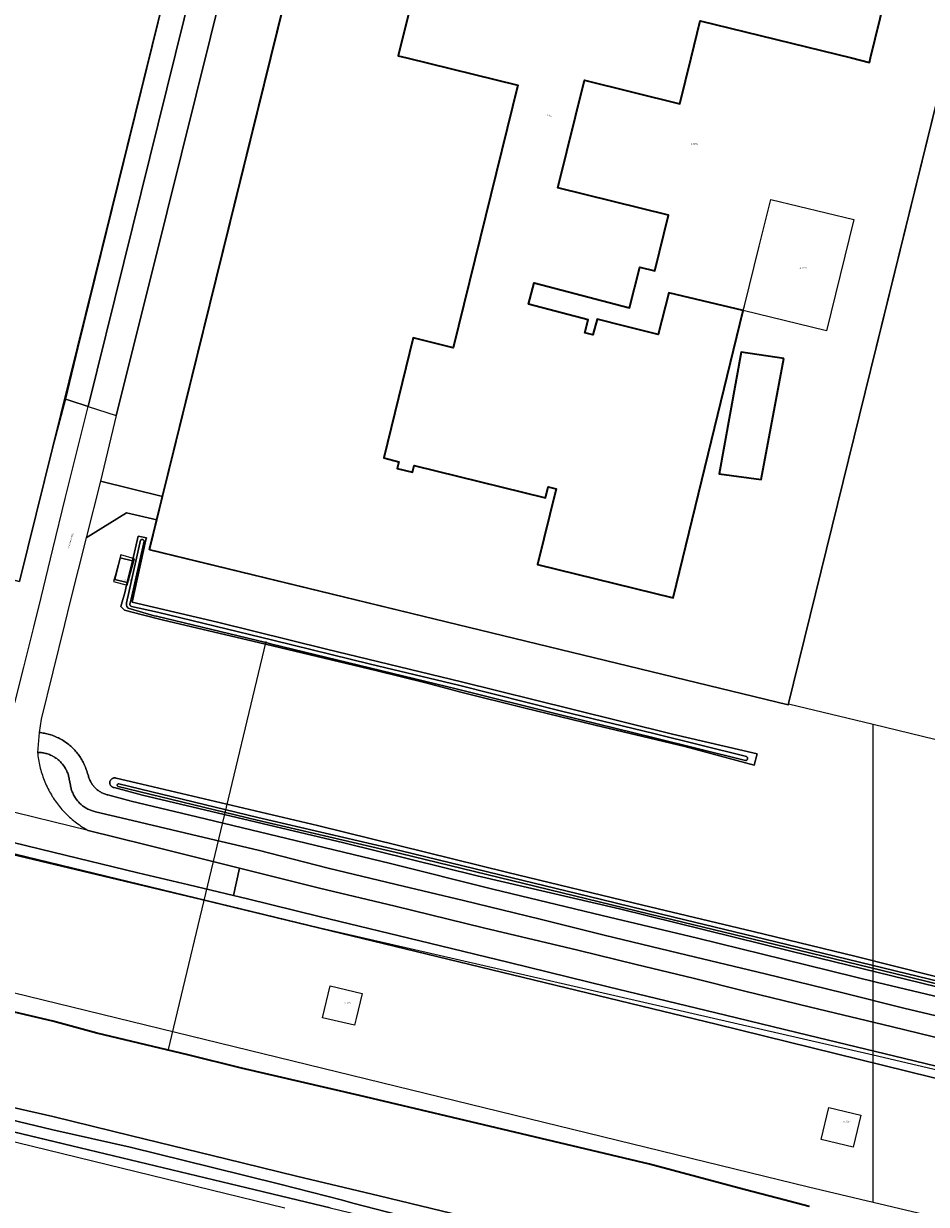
# Model space of a CAD drawing. Header units: metres. Extents: x 250001 to 257773, y 598992 to 609118.
# Tile 563 of 656: x 251993 to 252213, y 606721 to 607008. Entities that reach past the tile are written whole.
import ezdxf
from ezdxf.enums import TextEntityAlignment as Align
from ezdxf.lldxf.tags import DXFTag

# ---------------------------------------------------------------- set-up
doc = ezdxf.new("R2010")
doc.units = ezdxf.units.M
for name, color, linetype, lineweight in [('B-WE-GK-BESCHOEIING-G', 252, 'GK-BESCHOEIING', 35), ('B-WE-GR-GRAS-GV', 252, 'Continuous', 13), ('B-WE-GR-GROENVOORZIENING-GV', 252, 'Continuous', 18), ('B-WE-KG-GRENS_PERCEEL-G', 150, 'KG-PERCEEL', 18), ('B-WE-KG-GRENS_PERCEEL-S', 150, 'Continuous', 25), ('B-WE-KW-KUNSTWERK_DUIKER-G', 252, 'Continuous', 18), ('B-WE-OG-BEBOUWING-GV', 1, 'Continuous', 35), ('B-WE-OG-BEBOUWING-T18', 7, 'Continuous', 18), ('B-WE-OG-TERREIN_ERF-GV', 7, 'Continuous', 18), ('B-WE-OG-TOPOGRAFIE-T18', 2, 'Continuous', 18), ('B-WE-OG-WATER-GV', 252, 'Continuous', 18), ('B-WE-OG-WATER_SLOOT-GV', 252, 'Continuous', 18), ('B-WE-VH-VERHARDING_GESLOTEN-GV', 252, 'Continuous', 18), ('B-WE-VH-VERHARDING_OPEN-GV', 252, 'Continuous', 18), ('X-XX-AL-REFERENTIE-G', 7, 'Continuous', 18)]:
    doc.layers.add(name, color=color, linetype=linetype, lineweight=lineweight)
doc.styles.add('NLCS-ISO', font='NLCS-ISO.ttf')
doc.styles.add('NLCS-ISO-ANNOTATIEF-T18', font='NLCS-ISO.ttf', dxfattribs={"height": 1.8})
doc.styles.get("Standard").update_dxf_attribs({"font": 'NLCS-ISO.ttf'})
doc.linetypes.add('GK-BESCHOEIING', pattern='A,30,-5,[1,NLCS.SHX,S=1,R=0,X=0,Y=0],-5', length=40)
tags = doc.linetypes.add('KG-PERCEEL', pattern='A,5.5,-2,["P",Standard,S=1.8,R=0,X=-0.5,Y=-0.9],-2,5.5,-2,[5,NLCS.SHX,S=0.75,R=0,X=0,Y=0],-2', length=19).pattern_tags.tags
tags[6] = DXFTag(74, 10)

# ---------------------------------------------------------------- blocks, each defined once
blk = doc.blocks.new('SKG-PERCEELNUMMER-SO')
at = {"style": 'NLCS-ISO', "oblique": 10, "flags": 1}
blk.add_attdef('GEMEENTECODE', text='', height=1.8, dxfattribs=at).set_placement((0, 2.6), align=Align.MIDDLE_CENTER)
at = {"style": 'NLCS-ISO', "oblique": 10}
blk.add_attdef('SECTIE', text='', height=1.8, dxfattribs=at).set_placement((-0.5, 0), align=Align.MIDDLE_RIGHT)
blk.add_attdef('PERCEELNUMMER', text='', height=1.8, dxfattribs=at).set_placement((0.5, 0), align=Align.MIDDLE_LEFT)
blk = doc.blocks.new('BS2021-132-Xref-KAD-20210617')
at = {"layer": 'B-WE-KG-GRENS_PERCEEL-G', "flags": 128}
for points in [[(252044.228, 607084.16), (251991.812, 606872.422), (251694.031, 606944.689)], [(252179.32, 606842.62), (252179.24, 606842.29), (252023.53, 606880.16), (252070.853, 607072.297)], [(252226.429, 607034.057), (252199.949, 606926.446)], [(252179.32, 606842.62), (252199.949, 606926.446)], [(251407.972, 606915.387), (251423.629, 606911.665), (251662.131, 606853.29), (251721.619, 606838.835), (251886.18, 606797.695), (252184.169, 606724.865), (252199.95, 606721.135)], [(252018.151, 606871.521), (252019.919, 606877.957), (252016.599, 606878.876), (252015.363, 606874.358), (252014.835, 606872.429)], [(252014.835, 606872.429), (252018.151, 606871.521)], [(252179.32, 606842.62), (252199.95, 606837.61)], [(252199.95, 606837.61), (252280.499, 606818.082)], [(252199.95, 606757.063), (252199.95, 606837.61)], [(251946.408, 606805.581), (251951.363, 606808.884), (251986.891, 606800.372), (251988.187, 606806.664), (252065.165, 606787.974), (252199.95, 606757.063)], [(251706.083, 606805.365), (252056.599, 606719.723)], [(252199.95, 606721.135), (252199.95, 606754.17), (252199.95, 606757.063)], [(252199.95, 606757.063), (252253.551, 606744.451), (252253.592, 606738.032)], [(252199.95, 606721.135), (252261.299, 606706.634)]]:
    blk.add_lwpolyline(points, dxfattribs=at)
for points in [[(252174.99, 606965.527), (252195.216, 606960.585), (252188.587, 606933.449), (252168.298, 606938.406), (252168.588, 606939.564), (252172.216, 606954.143)], [(252073.948, 606765.876), (252073.569, 606764.244), (252065.777, 606766.056), (252067.587, 606773.842), (252075.379, 606772.031)], [(252195.586, 606736.606), (252195.098, 606734.582), (252187.318, 606736.445), (252189.192, 606744.216), (252196.971, 606742.35)]]:
    blk.add_lwpolyline(points, close=True, dxfattribs=at)
at = {"layer": 'B-WE-KG-GRENS_PERCEEL-S', "xscale": 0.2, "yscale": 0.2, "zscale": 0.2}
for p, values in [((252155.977, 606979.053), {'PERCEELNUMMER': '3334', 'SECTIE': 'A'}), ((252182.485, 606948.817), {'PERCEELNUMMER': '3333', 'SECTIE': 'A'}), ((252017.847, 606872.743), {'PERCEELNUMMER': '3662', 'SECTIE': 'A'}), ((252071.455, 606769.675), {'PERCEELNUMMER': '3083', 'SECTIE': 'A'}), ((252193.125, 606740.785), {'PERCEELNUMMER': '3082', 'SECTIE': 'A'})]:
    blk.add_blockref('SKG-PERCEELNUMMER-SO', p, dxfattribs=at).add_auto_attribs(values)
blk = doc.blocks.new('BS2021-132-Xref-BGT-GRIJS-20210617-aangepast')
at = {"layer": 'B-WE-GK-BESCHOEIING-G', "flags": 128}
for points in [[(252000, 606765.233), (251980.898, 606769.749)], [(252010.75, 606762.314), (252000, 606765.233)], [(252032.953, 606757.035), (252010.75, 606762.314)], [(252046.018, 606753.824), (252032.953, 606757.035)], [(252074.764, 606747.145), (252046.018, 606753.824)], [(252105, 606739.963), (252074.764, 606747.145)], [(252145.419, 606730.421), (252105, 606739.963)], [(252168.554, 606724.25), (252145.419, 606730.421)], [(252184.386, 606720.071), (252176.652, 606722.149), (252168.554, 606724.25)]]:
    blk.add_lwpolyline(points, dxfattribs=at)
at = {"layer": 'B-WE-GR-GRAS-GV', "flags": 128}
for points in [[(251776.454, 606819.233), (251796.165, 606814.456), (251817.61, 606809.418), (251839.74, 606804.156), (251863.357, 606798.451), (251888.802, 606792.263), (251914.012, 606785.997), (251939.068, 606780.023), (251961.526, 606774.606), (251980.898, 606769.749), (252000, 606765.233), (252010.75, 606762.314), (252032.953, 606757.035), (252046.018, 606753.824), (252074.764, 606747.145), (252105, 606739.963), (252145.419, 606730.421), (252168.554, 606724.25), (252176.652, 606722.148), (252184.386, 606720.071)], [(252266.477, 606738.699), (252161.702, 606764.496), (252036.289, 606794.923), (251986.68, 606806.697)], [(252067.615, 606719.738), (251921.327, 606754.883), (251706.804, 606807.081)]]:
    blk.add_lwpolyline(points, dxfattribs=at)
at = {"layer": 'B-WE-GR-GROENVOORZIENING-GV', "flags": 128}
for points in [[(252035.56, 607048.73), (252006.15, 606929.36), (252003.069, 606916.872), (252004.146, 606916.521), (252008.647, 606915.051), (252017.31, 606950.14), (252046.77, 607068.97)], [(252218.109, 607000), (252179.216, 606842.306), (252023.554, 606880.154), (252025.353, 606887.442), (252017.989, 606889.141), (252008.149, 606883.039), (252004.242, 606867.628), (252002.849, 606861.939), (251997.143, 606838.824), (251996.659, 606835.601), (251996.974, 606835.569), (251997.3, 606835.527), (251997.624, 606835.478), (251997.948, 606835.42), (251998.269, 606835.355), (251998.59, 606835.282), (251998.908, 606835.201), (251999.224, 606835.113), (251999.538, 606835.017), (251999.849, 606834.913), (252000, 606834.859), (252000.158, 606834.802), (252000.464, 606834.683), (252000.767, 606834.557), (252001.067, 606834.423), (252001.364, 606834.282), (252001.657, 606834.134), (252001.946, 606833.979), (252001.997, 606833.95), (252002.285, 606833.785), (252002.568, 606833.613), (252002.847, 606833.434), (252003.122, 606833.249), (252003.385, 606833.06), (252003.648, 606832.863), (252003.905, 606832.66), (252004.158, 606832.451), (252004.405, 606832.235), (252004.648, 606832.013), (252004.884, 606831.786), (252005.115, 606831.552), (252005.34, 606831.314), (252005.56, 606831.07), (252005.773, 606830.82), (252005.98, 606830.566), (252006.181, 606830.306), (252006.376, 606830.042), (252006.564, 606829.773), (252006.745, 606829.499), (252006.92, 606829.221), (252007.088, 606828.939), (252007.249, 606828.653), (252007.403, 606828.363), (252007.55, 606828.07), (252007.689, 606827.773), (252007.822, 606827.473), (252007.947, 606827.169), (252008.064, 606826.863), (252008.174, 606826.553), (252008.277, 606826.242), (252008.372, 606825.927), (252008.459, 606825.611), (252008.683, 606825.012), (252008.744, 606824.794), (252008.813, 606824.578), (252008.889, 606824.364), (252008.973, 606824.153), (252009.064, 606823.946), (252009.162, 606823.742), (252009.268, 606823.541), (252009.38, 606823.344), (252009.5, 606823.151), (252009.626, 606822.963), (252009.758, 606822.779), (252009.898, 606822.6), (252010.043, 606822.426), (252010.194, 606822.257), (252010.352, 606822.094), (252010.514, 606821.936), (252010.683, 606821.784), (252010.856, 606821.639), (252011.035, 606821.499), (252011.219, 606821.366), (252011.407, 606821.239), (252011.599, 606821.119), (252011.796, 606821.006), (252011.996, 606820.9), (252012.2, 606820.801), (252012.407, 606820.709), (252012.618, 606820.625), (252012.831, 606820.548), (252013.047, 606820.479), (252013.265, 606820.418), (252013.411, 606820.381), (252019.092, 606818.902), (252035.11, 606815.09), (252057.07, 606809.73), (252082.33, 606803.64), (252107.25, 606797.45), (252133.94, 606791.04), (252157.14, 606785.47), (252178.29, 606780.31), (252201.02, 606774.7), (252218.06, 606770.58)], [(252042, 607019.54), (252024.3, 606948.18), (252015.453, 606912.829), (252011.609, 606896.875), (252026.761, 606893.143), (252053.142, 607000), (252068.905, 607063.845)], [(251990.793, 606842.795), (251992.976, 606851.545), (251995.4, 606861.264), (251997.209, 606868.468), (252000, 606880.31), (252003.02, 606892.62), (252008.647, 606915.051), (252004.146, 606916.521), (252003.069, 606916.872), (252000, 606905.223), (251991.889, 606872.366)], [(252214.392, 606686.559), (252196.501, 606690.951), (252189.09, 606692.706), (252178.25, 606695.273), (252150.465, 606701.883), (252127.003, 606707.544), (252100.584, 606713.868), (252073.17, 606720.93), (252070.597, 606721.591), (252055.328, 606725.51), (252038.953, 606729.584), (252018.857, 606734.558), (252000, 606738.798), (251985.402, 606742.276), (251968.175, 606746.109), (251893.683, 606764.033), (251825.553, 606780.702), (251758.613, 606797.239)], [(251706.804, 606807.081), (251921.327, 606754.883), (252067.615, 606719.738), (252187.039, 606690.956), (252297.978, 606663.606)], [(252224.23, 606764.42), (252207.47, 606768.44), (252192.58, 606772.17), (252173.67, 606776.8), (252152.56, 606781.86), (252134.42, 606786.24), (252118.76, 606790.09), (252100.14, 606794.66), (252083.72, 606798.53), (252067.15, 606802.54), (252050.06, 606806.89), (252036.88, 606809.98), (252018.077, 606814.516), (252010.457, 606816.279), (252010.429, 606816.285), (252010.185, 606816.341), (252009.943, 606816.405), (252009.703, 606816.476), (252009.466, 606816.555), (252009.231, 606816.642), (252008.999, 606816.736), (252008.77, 606816.837), (252008.545, 606816.946), (252008.323, 606817.062), (252008.105, 606817.185), (252007.891, 606817.315), (252007.682, 606817.451), (252007.477, 606817.595), (252007.276, 606817.744), (252007.081, 606817.9), (252006.89, 606818.063), (252006.705, 606818.231), (252006.525, 606818.405), (252006.351, 606818.584), (252006.183, 606818.77), (252006.021, 606818.96), (252005.865, 606819.156), (252005.715, 606819.356), (252005.572, 606819.561), (252005.435, 606819.771), (252005.305, 606819.985), (252005.182, 606820.203), (252005.066, 606820.424), (252004.957, 606820.65), (252004.856, 606820.878), (252004.762, 606821.11), (252004.675, 606821.345), (252004.596, 606821.582), (252004.524, 606821.822), (252004.461, 606822.064), (252004.405, 606822.308), (252004.356, 606822.553), (252004.316, 606822.8), (252004.029, 606824.254), (252003.983, 606824.5), (252003.929, 606824.744), (252003.867, 606824.987), (252003.798, 606825.227), (252003.721, 606825.466), (252003.637, 606825.701), (252003.544, 606825.934), (252003.445, 606826.163), (252003.338, 606826.39), (252003.224, 606826.613), (252003.103, 606826.832), (252002.975, 606827.047), (252002.841, 606827.258), (252002.699, 606827.464), (252002.551, 606827.666), (252002.397, 606827.863), (252002.236, 606828.055), (252002.07, 606828.242), (252001.897, 606828.423), (252001.719, 606828.598), (252001.535, 606828.769), (252001.346, 606828.932), (252001.152, 606829.09), (252000.953, 606829.242), (252000.749, 606829.387), (252000.541, 606829.525), (252000.328, 606829.657), (252000.111, 606829.782), (252000, 606829.842), (251999.891, 606829.9), (251999.666, 606830.011), (251999.438, 606830.115), (251999.207, 606830.211), (251998.973, 606830.3), (251998.737, 606830.381), (251998.498, 606830.455), (251998.256, 606830.521), (251998.013, 606830.579), (251997.768, 606830.629), (251997.521, 606830.672), (251997.273, 606830.707), (251997.025, 606830.734), (251996.775, 606830.752), (251996.525, 606830.763), (251996.31, 606830.766), (251996.351, 606830.329), (251996.4, 606829.892), (251996.458, 606829.456), (251996.523, 606829.022), (251996.596, 606828.589), (251996.677, 606828.157), (251996.765, 606827.726), (251996.862, 606827.298), (251996.966, 606826.871), (251997.078, 606826.446), (251997.198, 606826.023), (251997.326, 606825.603), (251997.461, 606825.185), (251997.604, 606824.769), (251997.754, 606824.356), (251997.911, 606823.946), (251998.077, 606823.539), (251998.249, 606823.135), (251998.429, 606822.734), (251998.616, 606822.337), (251998.811, 606821.942), (251999.012, 606821.552), (251999.221, 606821.165), (251999.436, 606820.782), (251999.659, 606820.403), (251999.888, 606820.029), (252000, 606819.854), (252000.124, 606819.658), (252000.367, 606819.292), (252000.617, 606818.93), (252000.873, 606818.573), (252001.135, 606818.221), (252001.404, 606817.874), (252001.679, 606817.531), (252001.961, 606817.193), (252002.248, 606816.861), (252002.542, 606816.534), (252002.841, 606816.212), (252003.146, 606815.896), (252003.457, 606815.586), (252003.773, 606815.281), (252004.095, 606814.982), (252004.423, 606814.689), (252004.755, 606814.402), (252005.093, 606814.121), (252005.436, 606813.846), (252005.784, 606813.578), (252006.137, 606813.316), (252006.494, 606813.06), (252006.856, 606812.811), (252007.222, 606812.568), (252007.593, 606812.333), (252007.968, 606812.104), (252008.347, 606811.881), (252008.646, 606811.713), (252022.736, 606808.217), (252045.498, 606802.501), (252048.09, 606801.85), (252065.04, 606797.69), (252083.42, 606793.26), (252105, 606788), (252127.97, 606782.57), (252142.2, 606779.09), (252156.09, 606775.7), (252168.65, 606772.54), (252184.69, 606768.68), (252204.36, 606763.94), (252217.97, 606760.66)], [(252232.34, 606769.45), (252211.52, 606774.59), (252179.87, 606782.3), (252138.14, 606792.59), (252103.42, 606800.64), (252070.91, 606808.7), (252021.84, 606820.367), (252014.989, 606822.167), (252014.897, 606822.179), (252014.802, 606822.2), (252014.709, 606822.229), (252014.618, 606822.265), (252014.531, 606822.308), (252014.447, 606822.359), (252014.368, 606822.416), (252014.294, 606822.479), (252014.225, 606822.548), (252014.163, 606822.623), (252014.106, 606822.702), (252014.057, 606822.786), (252014.014, 606822.874), (252013.979, 606822.965), (252013.951, 606823.058), (252013.931, 606823.153), (252013.918, 606823.25), (252013.914, 606823.348), (252013.918, 606823.445), (252013.93, 606823.542), (252013.949, 606823.637), (252013.977, 606823.731), (252014.012, 606823.822), (252014.054, 606823.91), (252014.103, 606823.994), (252014.159, 606824.074), (252014.222, 606824.148), (252014.29, 606824.218), (252014.364, 606824.282), (252014.443, 606824.339), (252014.526, 606824.39), (252014.613, 606824.434), (252014.704, 606824.47), (252014.797, 606824.499), (252014.892, 606824.52), (252014.989, 606824.534), (252015.086, 606824.539), (252015.183, 606824.536), (252015.28, 606824.526), (252015.376, 606824.507), (252015.47, 606824.481), (252020.363, 606823.354), (252064.56, 606812.9), (252110.88, 606801.51), (252143.82, 606793.49), (252170.7, 606787.08), (252195.86, 606780.98), (252223.84, 606773.97)], [(251986.68, 606806.697), (252036.289, 606794.923), (252161.702, 606764.496), (252266.477, 606738.699)], [(252231.73, 606750.32), (252209.96, 606755.58), (252184.03, 606761.88), (252163.98, 606766.68), (252135.38, 606773.65), (252111.27, 606779.58), (252091.83, 606784.27), (252064.95, 606790.73), (252047.48, 606795.05), (252044.015, 606795.87), (252033.15, 606798.44), (252020.712, 606801.428), (252000, 606806.46), (251956.918, 606816.927)]]:
    blk.add_lwpolyline(points, dxfattribs=at)
blk.add_lwpolyline([(252018.138, 606872.191), (252015.152, 606872.894), (252016.461, 606878.195), (252019.398, 606877.47), (252020.833, 606883.484), (252022.834, 606883.071), (252022.71, 606882.59), (252019.369, 606867.342), (252040.177, 606862.492), (252066.76, 606855.95), (252099.662, 606847.948), (252126.518, 606841.287), (252151.059, 606835.166), (252171.655, 606830.423), (252170.981, 606827.676), (252154.058, 606832.159), (252132.225, 606837.422), (252114.849, 606841.613), (252099.8, 606845.381), (252090.956, 606847.69), (252078.746, 606850.681), (252051.828, 606857.091), (252026.65, 606863.086), (252021.904, 606864.273), (252017.465, 606865.383), (252016.556, 606866.317), (252017.622, 606869.942), (252017.888, 606871.144)], close=True, dxfattribs=at)
at = {"layer": 'B-WE-KW-KUNSTWERK_DUIKER-G', "flags": 128}
blk.add_lwpolyline([(252028.091, 606758.026), (252051.994, 606857.785)], dxfattribs=at)
at = {"layer": 'B-WE-OG-BEBOUWING-GV', "flags": 128}
blk.add_lwpolyline([(252091.466, 607030.079), (252084.212, 607000.513), (252086.298, 607000), (252113.35, 606993.347), (252097.612, 606929.351), (252087.883, 606931.744), (252080.693, 606902.509), (252084.359, 606901.6), (252083.955, 606899.971), (252087.708, 606899.041), (252088.112, 606900.67), (252120.068, 606892.75), (252120.749, 606895.494), (252122.688, 606895.014), (252118.119, 606876.577), (252151.19, 606868.38), (252168.298, 606938.406), (252150.161, 606942.733), (252147.588, 606932.583), (252139.423, 606934.652), (252132.688, 606936.365), (252131.674, 606932.512), (252129.675, 606933.038), (252130.506, 606936.197), (252115.961, 606940.026), (252117.324, 606945.206), (252140.549, 606939.093), (252143.062, 606949.008), (252146.709, 606948.083), (252150.057, 606961.682), (252123.114, 606968.318), (252129.578, 606994.563), (252152.844, 606988.833), (252155.595, 607000), (252157.829, 607009.072), (252194.661, 607000), (252199.054, 606998.918), (252199.318, 607000), (252206.28, 607028.501)], dxfattribs=at)
blk.add_lwpolyline([(252178.193, 606926.739), (252167.794, 606928.299), (252162.421, 606898.661), (252172.647, 606897.275)], close=True, dxfattribs=at)
at = {"layer": 'B-WE-OG-TERREIN_ERF-GV', "flags": 128}
for points in [[(251755.27, 606929.507), (251913.606, 606891.333), (251991.889, 606872.366), (252000, 606905.223), (252003.069, 606916.872), (252006.15, 606929.36), (252035.56, 607048.73), (252044.224, 607084.14), (252000, 607094.742), (251991.15, 607096.863), (251997.151, 607121.146), (251945.6, 607133.69), (251945.149, 607131.851), (251945.222, 607131.833), (251930.372, 607070.876), (251832.789, 607094.649), (251847.58, 607155.362), (251847.248, 607155.443), (251847.73, 607157.284), (251691.421, 607195.383)], [(252206.28, 607028.501), (252199.318, 607000), (252199.054, 606998.918), (252194.661, 607000), (252157.829, 607009.072), (252155.595, 607000), (252152.844, 606988.833), (252129.578, 606994.563), (252123.114, 606968.318), (252150.057, 606961.682), (252146.709, 606948.083), (252143.062, 606949.008), (252140.549, 606939.093), (252117.324, 606945.206), (252115.961, 606940.026), (252130.506, 606936.197), (252129.675, 606933.038), (252131.674, 606932.512), (252132.688, 606936.365), (252139.423, 606934.652), (252147.588, 606932.583), (252150.161, 606942.733), (252168.298, 606938.406), (252151.19, 606868.38), (252118.119, 606876.577), (252122.688, 606895.014), (252120.749, 606895.494), (252120.068, 606892.75), (252088.112, 606900.67), (252087.708, 606899.041), (252083.955, 606899.971), (252084.359, 606901.6), (252080.693, 606902.509), (252087.883, 606931.744), (252097.612, 606929.351), (252113.35, 606993.347), (252086.298, 607000), (252084.212, 607000.513), (252091.466, 607030.079)]]:
    blk.add_lwpolyline(points, dxfattribs=at)
for points in [[(252150.92, 607106.57), (252083.46, 607123.19), (252083.396, 607122.928), (252082.009, 607117.234), (252081.766, 607116.234), (252072.593, 607078.577), (252070.92, 607071.71), (252070.786, 607071.155), (252069.038, 607064.387), (252068.905, 607063.845), (252053.142, 607000), (252026.761, 606893.143), (252025.353, 606887.442), (252023.554, 606880.154), (252179.216, 606842.306), (252218.109, 607000), (252234.272, 607065.531), (252234.864, 607068.187), (252235.992, 607073.249), (252236.281, 607074.425), (252238.789, 607084.644), (252238.84, 607084.85)], [(252162.421, 606898.661), (252167.794, 606928.299), (252178.193, 606926.739), (252172.647, 606897.275)]]:
    blk.add_lwpolyline(points, close=True, dxfattribs=at)
at = {"layer": 'B-WE-OG-WATER-GV', "flags": 128}
for points in [[(251748.868, 606802.448), (251796.861, 606790.736), (251853.073, 606777.256), (251893.625, 606767.413), (251941.965, 606755.708), (251982.361, 606746.035), (252000, 606741.99), (252019.219, 606737.324), (252042.153, 606731.715), (252059.425, 606727.462), (252079.571, 606722.706), (252099.689, 606717.823), (252120.754, 606712.771), (252135.085, 606709.179), (252142.014, 606707.44), (252151.091, 606705.277), (252163.112, 606702.327), (252174.594, 606699.393), (252183.251, 606697.381), (252195.583, 606694.272), (252208.581, 606691.049), (252221.385, 606688.091)], [(252184.386, 606720.071), (252176.652, 606722.148), (252168.554, 606724.25), (252145.419, 606730.421), (252105, 606739.963), (252074.764, 606747.145), (252046.018, 606753.824), (252032.953, 606757.035), (252010.75, 606762.314), (252000, 606765.233), (251980.898, 606769.749), (251961.526, 606774.606), (251939.068, 606780.023), (251914.012, 606785.997), (251888.802, 606792.263), (251863.357, 606798.451), (251839.74, 606804.156), (251817.61, 606809.418), (251796.165, 606814.456), (251776.454, 606819.233)], [(252226.767, 606772.288), (252208.327, 606776.795), (252190.617, 606781.096), (252176.205, 606784.602), (252151.376, 606790.595), (252130.377, 606795.75), (252112.001, 606800.211), (252084.921, 606806.771), (252049.953, 606814.88), (252016.128, 606823.124), (252016.053, 606823.128), (252015.979, 606823.116), (252015.91, 606823.088), (252015.848, 606823.046), (252015.796, 606822.992), (252015.757, 606822.929), (252015.732, 606822.858), (252015.723, 606822.784), (252015.73, 606822.709), (252015.752, 606822.638), (252015.789, 606822.573), (252015.839, 606822.517), (252015.9, 606822.473), (252015.968, 606822.443), (252049.792, 606814.199), (252084.76, 606806.09), (252111.836, 606799.531), (252130.211, 606795.07), (252151.211, 606789.915), (252176.04, 606783.922), (252190.451, 606780.416), (252208.161, 606776.115), (252226.6, 606771.608)]]:
    blk.add_lwpolyline(points, dxfattribs=at)
blk.add_lwpolyline([(252051.931, 606857.521), (252053.418, 606857.163), (252077.233, 606851.321), (252098.666, 606846.139), (252123.783, 606839.868), (252146.235, 606834.375), (252168.813, 606828.76), (252168.855, 606828.76), (252168.944, 606828.771), (252169.03, 606828.798), (252169.111, 606828.84), (252169.182, 606828.895), (252169.242, 606828.962), (252169.29, 606829.039), (252169.324, 606829.123), (252169.342, 606829.211), (252169.344, 606829.301), (252169.331, 606829.391), (252169.302, 606829.476), (252169.258, 606829.555), (252169.201, 606829.625), (252169.133, 606829.684), (252169.055, 606829.73), (252146.475, 606835.346), (252124.023, 606840.839), (252098.905, 606847.11), (252077.47, 606852.293), (252053.654, 606858.135), (252025.497, 606864.908), (252019.158, 606866.332), (252019.075, 606866.366), (252018.999, 606866.413), (252018.933, 606866.473), (252018.878, 606866.544), (252018.837, 606866.624), (252018.811, 606866.709), (252018.801, 606866.798), (252018.805, 606866.879), (252019.093, 606868.055), (252022.274, 606882.266), (252022.267, 606882.291), (252022.234, 606882.373), (252022.186, 606882.448), (252022.126, 606882.513), (252022.055, 606882.567), (252021.975, 606882.606), (252021.89, 606882.631), (252021.802, 606882.64), (252021.713, 606882.634), (252021.627, 606882.611), (252021.547, 606882.574), (252021.474, 606882.522), (252021.412, 606882.459), (252018.565, 606869.742), (252017.991, 606867.179), (252017.991, 606866.614), (252018.084, 606866.278), (252018.403, 606865.881), (252024.757, 606864.049), (252025.271, 606863.934)], close=True, dxfattribs=at)
at = {"layer": 'B-WE-OG-WATER_SLOOT-GV', "flags": 128}
for points in [[(251758.613, 606797.239), (251825.553, 606780.702), (251893.683, 606764.033), (251968.175, 606746.109), (251985.402, 606742.276), (252000, 606738.798), (252018.857, 606734.558), (252038.953, 606729.584), (252055.328, 606725.51), (252070.597, 606721.591), (252073.17, 606720.93), (252100.584, 606713.868), (252127.003, 606707.544), (252150.465, 606701.883), (252178.25, 606695.273), (252189.09, 606692.706), (252196.501, 606690.951), (252214.392, 606686.559)], [(252221.385, 606688.091), (252208.581, 606691.049), (252195.583, 606694.272), (252183.251, 606697.381), (252174.594, 606699.393), (252163.112, 606702.327), (252151.091, 606705.277), (252142.014, 606707.44), (252135.085, 606709.179), (252120.754, 606712.771), (252099.689, 606717.823), (252079.571, 606722.706), (252059.425, 606727.462), (252042.153, 606731.715), (252019.219, 606737.324), (252000, 606741.99), (251982.361, 606746.035), (251941.965, 606755.708), (251893.625, 606767.413), (251853.073, 606777.256), (251796.861, 606790.736), (251748.868, 606802.448)], [(252223.84, 606773.97), (252195.86, 606780.98), (252170.7, 606787.08), (252143.82, 606793.49), (252110.88, 606801.51), (252064.56, 606812.9), (252020.363, 606823.354), (252015.47, 606824.481), (252015.376, 606824.507), (252015.28, 606824.526), (252015.183, 606824.536), (252015.086, 606824.539), (252014.989, 606824.534), (252014.892, 606824.52), (252014.797, 606824.499), (252014.704, 606824.47), (252014.613, 606824.434), (252014.526, 606824.39), (252014.443, 606824.339), (252014.364, 606824.282), (252014.29, 606824.218), (252014.222, 606824.148), (252014.159, 606824.074), (252014.103, 606823.994), (252014.054, 606823.91), (252014.012, 606823.822), (252013.977, 606823.731), (252013.949, 606823.637), (252013.93, 606823.542), (252013.918, 606823.445), (252013.914, 606823.348), (252013.918, 606823.25), (252013.931, 606823.153), (252013.951, 606823.058), (252013.979, 606822.965), (252014.014, 606822.874), (252014.057, 606822.786), (252014.106, 606822.702), (252014.163, 606822.623), (252014.225, 606822.548), (252014.294, 606822.479), (252014.368, 606822.416), (252014.447, 606822.359), (252014.531, 606822.308), (252014.618, 606822.265), (252014.709, 606822.229), (252014.802, 606822.2), (252014.897, 606822.179), (252014.989, 606822.167), (252021.84, 606820.367), (252070.91, 606808.7), (252103.42, 606800.64), (252138.14, 606792.59), (252179.87, 606782.3), (252211.52, 606774.59), (252232.34, 606769.45)], [(252226.6, 606771.608), (252208.161, 606776.115), (252190.451, 606780.416), (252176.04, 606783.922), (252151.211, 606789.915), (252130.211, 606795.07), (252111.836, 606799.531), (252084.76, 606806.09), (252049.792, 606814.199), (252015.968, 606822.443), (252015.9, 606822.473), (252015.839, 606822.517), (252015.789, 606822.573), (252015.752, 606822.638), (252015.73, 606822.709), (252015.723, 606822.784), (252015.732, 606822.858), (252015.757, 606822.929), (252015.796, 606822.992), (252015.848, 606823.046), (252015.91, 606823.088), (252015.979, 606823.116), (252016.053, 606823.128), (252016.128, 606823.124), (252049.953, 606814.88), (252084.921, 606806.771), (252112.001, 606800.211), (252130.377, 606795.75), (252151.376, 606790.595), (252176.205, 606784.602), (252190.617, 606781.096), (252208.327, 606776.795), (252226.767, 606772.288)]]:
    blk.add_lwpolyline(points, dxfattribs=at)
for points in [[(252019.398, 606877.47), (252018.138, 606872.191), (252017.888, 606871.144), (252017.622, 606869.942), (252016.556, 606866.317), (252017.465, 606865.383), (252021.904, 606864.273), (252026.65, 606863.086), (252051.828, 606857.091), (252078.746, 606850.681), (252090.956, 606847.69), (252099.8, 606845.381), (252114.849, 606841.613), (252132.225, 606837.422), (252154.058, 606832.159), (252170.981, 606827.676), (252171.655, 606830.423), (252151.059, 606835.166), (252126.518, 606841.287), (252099.662, 606847.948), (252066.76, 606855.95), (252040.177, 606862.492), (252019.369, 606867.342), (252022.71, 606882.59), (252022.834, 606883.071), (252020.833, 606883.484)], [(252051.931, 606857.521), (252025.271, 606863.934), (252024.757, 606864.049), (252018.403, 606865.881), (252018.084, 606866.278), (252017.991, 606866.614), (252017.991, 606867.179), (252018.565, 606869.742), (252021.412, 606882.459), (252021.474, 606882.522), (252021.547, 606882.574), (252021.627, 606882.611), (252021.713, 606882.634), (252021.802, 606882.64), (252021.89, 606882.631), (252021.975, 606882.606), (252022.055, 606882.567), (252022.126, 606882.513), (252022.186, 606882.448), (252022.234, 606882.373), (252022.267, 606882.291), (252022.274, 606882.266), (252019.093, 606868.055), (252018.805, 606866.879), (252018.801, 606866.798), (252018.811, 606866.709), (252018.837, 606866.624), (252018.878, 606866.544), (252018.933, 606866.473), (252018.999, 606866.413), (252019.075, 606866.366), (252019.158, 606866.332), (252025.497, 606864.908), (252053.654, 606858.135), (252077.47, 606852.293), (252098.905, 606847.11), (252124.023, 606840.839), (252146.475, 606835.346), (252169.055, 606829.73), (252169.133, 606829.684), (252169.201, 606829.625), (252169.258, 606829.555), (252169.302, 606829.476), (252169.331, 606829.391), (252169.344, 606829.301), (252169.342, 606829.211), (252169.324, 606829.123), (252169.29, 606829.039), (252169.242, 606828.962), (252169.182, 606828.895), (252169.111, 606828.84), (252169.03, 606828.798), (252168.944, 606828.771), (252168.855, 606828.76), (252168.813, 606828.76), (252146.235, 606834.375), (252123.783, 606839.868), (252098.666, 606846.139), (252077.233, 606851.321), (252053.418, 606857.163)]]:
    blk.add_lwpolyline(points, close=True, dxfattribs=at)
at = {"layer": 'B-WE-VH-VERHARDING_GESLOTEN-GV', "flags": 128}
for points in [[(252046.77, 607068.97), (252017.31, 606950.14), (252008.647, 606915.051), (252015.453, 606912.829), (252024.3, 606948.18), (252042, 607019.54)], [(251956.918, 606816.927), (252000, 606806.46), (252020.712, 606801.428), (252033.15, 606798.44), (252044.015, 606795.87), (252045.498, 606802.501), (252022.736, 606808.217), (252008.646, 606811.713), (251964.815, 606822.459)], [(252218.06, 606770.58), (252201.02, 606774.7), (252178.29, 606780.31), (252157.14, 606785.47), (252133.94, 606791.04), (252107.25, 606797.45), (252082.33, 606803.64), (252057.07, 606809.73), (252035.11, 606815.09), (252019.092, 606818.902), (252013.411, 606820.381), (252013.265, 606820.418), (252013.047, 606820.479), (252012.831, 606820.548), (252012.618, 606820.625), (252012.407, 606820.709), (252012.2, 606820.801), (252011.996, 606820.9), (252011.796, 606821.006), (252011.599, 606821.119), (252011.407, 606821.239), (252011.219, 606821.366), (252011.035, 606821.499), (252010.856, 606821.639), (252010.683, 606821.784), (252010.514, 606821.936), (252010.352, 606822.094), (252010.194, 606822.257), (252010.043, 606822.426), (252009.898, 606822.6), (252009.758, 606822.779), (252009.626, 606822.963), (252009.5, 606823.151), (252009.38, 606823.344), (252009.268, 606823.541), (252009.162, 606823.742), (252009.064, 606823.946), (252008.973, 606824.153), (252008.889, 606824.364), (252008.813, 606824.578), (252008.744, 606824.794), (252008.683, 606825.012), (252008.459, 606825.611), (252008.372, 606825.927), (252008.277, 606826.242), (252008.174, 606826.553), (252008.064, 606826.863), (252007.947, 606827.169), (252007.822, 606827.473), (252007.689, 606827.773), (252007.55, 606828.07), (252007.403, 606828.363), (252007.249, 606828.653), (252007.088, 606828.939), (252006.92, 606829.221), (252006.745, 606829.499), (252006.564, 606829.773), (252006.376, 606830.042), (252006.181, 606830.306), (252005.98, 606830.566), (252005.773, 606830.82), (252005.56, 606831.07), (252005.34, 606831.314), (252005.115, 606831.552), (252004.884, 606831.786), (252004.648, 606832.013), (252004.405, 606832.235), (252004.158, 606832.451), (252003.905, 606832.66), (252003.648, 606832.863), (252003.385, 606833.06), (252003.122, 606833.249), (252002.847, 606833.434), (252002.568, 606833.613), (252002.285, 606833.785), (252001.997, 606833.95), (252001.946, 606833.979), (252001.657, 606834.134), (252001.364, 606834.282), (252001.067, 606834.423), (252000.767, 606834.557), (252000.464, 606834.683), (252000.158, 606834.802), (252000, 606834.859), (251999.849, 606834.913), (251999.538, 606835.017), (251999.224, 606835.113), (251998.908, 606835.201), (251998.59, 606835.282), (251998.269, 606835.355), (251997.948, 606835.42), (251997.624, 606835.478), (251997.3, 606835.527), (251996.974, 606835.569), (251996.659, 606835.601), (251996.31, 606830.766), (251996.525, 606830.763), (251996.775, 606830.752), (251997.025, 606830.734), (251997.273, 606830.707), (251997.521, 606830.672), (251997.768, 606830.629), (251998.013, 606830.579), (251998.256, 606830.521), (251998.498, 606830.455), (251998.737, 606830.381), (251998.973, 606830.3), (251999.207, 606830.211), (251999.438, 606830.115), (251999.666, 606830.011), (251999.891, 606829.9), (252000, 606829.842), (252000.111, 606829.782), (252000.328, 606829.657), (252000.541, 606829.525), (252000.749, 606829.387), (252000.953, 606829.242), (252001.152, 606829.09), (252001.346, 606828.932), (252001.535, 606828.769), (252001.719, 606828.598), (252001.897, 606828.423), (252002.07, 606828.242), (252002.236, 606828.055), (252002.397, 606827.863), (252002.551, 606827.666), (252002.699, 606827.464), (252002.841, 606827.258), (252002.975, 606827.047), (252003.103, 606826.832), (252003.224, 606826.613), (252003.338, 606826.39), (252003.445, 606826.163), (252003.544, 606825.934), (252003.637, 606825.701), (252003.721, 606825.466), (252003.798, 606825.227), (252003.867, 606824.987), (252003.929, 606824.744), (252003.983, 606824.5), (252004.029, 606824.254), (252004.316, 606822.8), (252004.356, 606822.553), (252004.405, 606822.308), (252004.461, 606822.064), (252004.524, 606821.822), (252004.596, 606821.582), (252004.675, 606821.345), (252004.762, 606821.11), (252004.856, 606820.878), (252004.957, 606820.65), (252005.066, 606820.424), (252005.182, 606820.203), (252005.305, 606819.985), (252005.435, 606819.771), (252005.572, 606819.561), (252005.715, 606819.356), (252005.865, 606819.156), (252006.021, 606818.96), (252006.183, 606818.77), (252006.351, 606818.584), (252006.525, 606818.405), (252006.705, 606818.231), (252006.89, 606818.063), (252007.081, 606817.9), (252007.276, 606817.744), (252007.477, 606817.595), (252007.682, 606817.451), (252007.891, 606817.315), (252008.105, 606817.185), (252008.323, 606817.062), (252008.545, 606816.946), (252008.77, 606816.837), (252008.999, 606816.736), (252009.231, 606816.642), (252009.466, 606816.555), (252009.703, 606816.476), (252009.943, 606816.405), (252010.185, 606816.341), (252010.429, 606816.285), (252010.457, 606816.279), (252018.077, 606814.516), (252036.88, 606809.98), (252050.06, 606806.89), (252067.15, 606802.54), (252083.72, 606798.53), (252100.14, 606794.66), (252118.76, 606790.09), (252134.42, 606786.24), (252152.56, 606781.86), (252173.67, 606776.8), (252192.58, 606772.17), (252207.47, 606768.44), (252224.23, 606764.42)], [(252217.97, 606760.66), (252204.36, 606763.94), (252184.69, 606768.68), (252168.65, 606772.54), (252156.09, 606775.7), (252142.2, 606779.09), (252127.97, 606782.57), (252105, 606788), (252083.42, 606793.26), (252065.04, 606797.69), (252048.09, 606801.85), (252045.498, 606802.501), (252044.015, 606795.87), (252047.48, 606795.05), (252064.95, 606790.73), (252091.83, 606784.27), (252111.27, 606779.58), (252135.38, 606773.65), (252163.98, 606766.68), (252184.03, 606761.88), (252209.96, 606755.58), (252231.73, 606750.32)]]:
    blk.add_lwpolyline(points, dxfattribs=at)
at = {"layer": 'B-WE-VH-VERHARDING_OPEN-GV', "flags": 128}
for points in [[(252026.761, 606893.143), (252011.609, 606896.875), (252008.149, 606883.039), (252017.989, 606889.141), (252025.353, 606887.442)], [(252019.398, 606877.47), (252016.461, 606878.195), (252015.152, 606872.894), (252018.138, 606872.191)]]:
    blk.add_lwpolyline(points, close=True, dxfattribs=at)
at = {"layer": 'B-WE-OG-BEBOUWING-T18', "style": 'NLCS-ISO-ANNOTATIEF-T18'}
blk.add_text('4-4a', height=0.36, rotation=346.2, dxfattribs=at).set_placement((252121, 606986), align=Align.MIDDLE)
at = {"layer": 'B-WE-OG-TOPOGRAFIE-T18', "style": 'NLCS-ISO-ANNOTATIEF-T18'}
blk.add_text('Oostereemsweg', height=0.36, rotation=76.2, dxfattribs=at).set_placement((252004.358, 606882.268), align=Align.MIDDLE)

msp = doc.modelspace()

# ---------------------------------------------------------------- block references
at = {"layer": 'X-XX-AL-REFERENTIE-G'}
for name in ['BS2021-132-Xref-BGT-GRIJS-20210617-aangepast', 'BS2021-132-Xref-KAD-20210617']:
    msp.add_blockref(name, (0, 0), dxfattribs=at)

doc.saveas('drawing.dxf')
